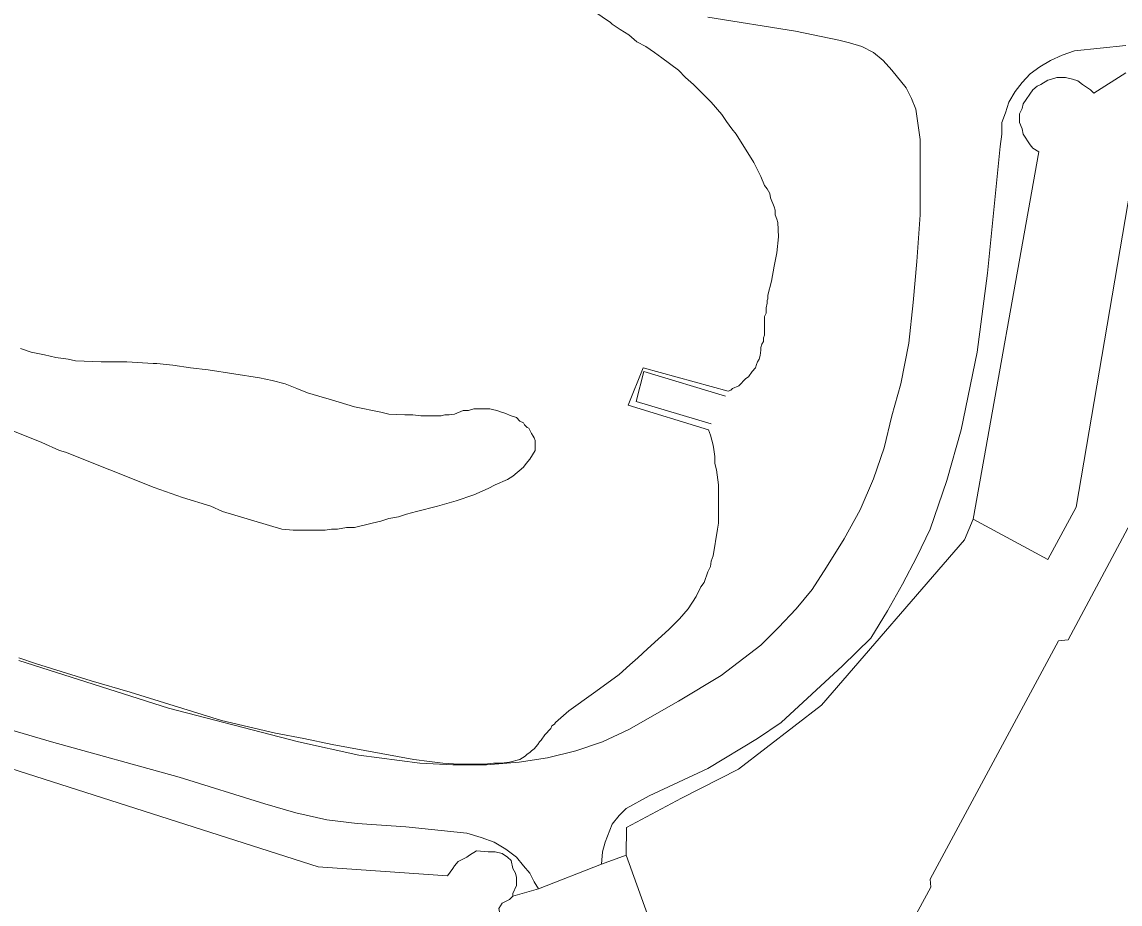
# Model space of a CAD drawing. Extents: x 528790 to 529292, y 179350 to 179856.
# Drawn here: x 528898.3 to 528960.3, y 179435.2 to 179484.9 of the extents above; entities that cross this region are included whole.
import ezdxf

# ---------------------------------------------------------------- set-up
doc = ezdxf.new("R2010")
doc.units = 0
doc.header["$LTSCALE"] = 0.6
doc.layers.add('1', color=7, linetype='Continuous', lineweight=13)
doc.layers.add('2', color=7, linetype='Continuous', lineweight=13)

msp = doc.modelspace()

# ---------------------------------------------------------------- linework, layer by layer
at = {"layer": '1'}
for points in [[(528937.05, 179461.9), (528932.5, 179463.3), (528933.35, 179465.4), (528938.15, 179464.1), (528938.3, 179464.15), (528938.4, 179464.25), (528938.75, 179464.4), (528939.15, 179464.8), (528939.3, 179464.9), (528939.5, 179465.2), (528939.7, 179465.4), (528939.75, 179465.6), (528939.8, 179465.75), (528939.9, 179465.9), (528939.95, 179466.1), (528940, 179466.4), (528940, 179466.55), (528940.05, 179466.75), (528940.15, 179466.9), (528940.15, 179467.1), (528940.2, 179467.25), (528940.2, 179468.3), (528940.3, 179468.5), (528940.3, 179468.8), (528940.35, 179469.05), (528940.35, 179469.2), (528940.4, 179469.3), (528940.4, 179469.5), (528940.6, 179470.3), (528940.75, 179471.15), (528940.9, 179471.9), (528941, 179472.8), (528940.95, 179473.6), (528940.9, 179473.8), (528940.8, 179474.05), (528940.8, 179474.3), (528940.75, 179474.5), (528940.55, 179475), (528940.5, 179475.25), (528940.35, 179475.5), (528940.2, 179475.7), (528940, 179476.2), (528939.6, 179477), (528938.6, 179478.6), (528938.35, 179478.9), (528938.05, 179479.3), (528937.8, 179479.7), (528937.2, 179480.4), (528936.2, 179481.4), (528935.75, 179481.8), (528935.35, 179482.2), (528934.4, 179482.9), (528934, 179483.2), (528933.5, 179483.55), (528933, 179483.8), (528932.55, 179484.2), (528932.05, 179484.5), (528931.6, 179484.8), (528931.5, 179484.9), (528930.05, 179485.9)], [(528898.1, 179448.9), (528906.55, 179446.2), (528913.9, 179444.3), (528917.3, 179443.55), (528920.75, 179443.1), (528922.6, 179443), (528924.5, 179443), (528926.35, 179443.15), (528927.95, 179443.4), (528929.55, 179443.8), (528931.05, 179444.3), (528932.55, 179445), (528935.35, 179446.6), (528937.75, 179448.05), (528940, 179449.75), (528941, 179450.75), (528942, 179451.8), (528942.9, 179452.9), (528943.7, 179454.15), (528944.7, 179455.75), (528945.6, 179457.4), (528946.35, 179459.15), (528946.95, 179460.9), (528947.4, 179462.7), (528947.9, 179464.5), (528948.35, 179466.8), (528948.6, 179469.1), (528948.8, 179471.4), (528949, 179474.05), (528949, 179478.3), (528948.75, 179480), (528948.5, 179480.6), (528948.2, 179481.2), (528947.4, 179482.2), (528946.9, 179482.75), (528946.35, 179483.2), (528945.7, 179483.55), (528945, 179483.75), (528944.4, 179483.9), (528941.95, 179484.4), (528937, 179485.2)], [(528937, 179485.2), (528941.95, 179484.4), (528944.4, 179483.9), (528945, 179483.75), (528945.7, 179483.55), (528946.35, 179483.2), (528946.9, 179482.75), (528947.4, 179482.2), (528948.2, 179481.2), (528948.5, 179480.6), (528948.75, 179480), (528949, 179478.3), (528949, 179474.05), (528948.8, 179471.4), (528948.6, 179469.1), (528948.35, 179466.8), (528947.9, 179464.5), (528947.4, 179462.7), (528946.95, 179460.9), (528946.35, 179459.15), (528945.6, 179457.4), (528944.7, 179455.75), (528943.7, 179454.15), (528942.9, 179452.9), (528942, 179451.8), (528941, 179450.75), (528940, 179449.75), (528937.75, 179448.05), (528935.35, 179446.6), (528932.55, 179445), (528931.05, 179444.3), (528929.55, 179443.8), (528927.95, 179443.4), (528926.35, 179443.15), (528924.5, 179443), (528922.6, 179443), (528920.75, 179443.1), (528917.3, 179443.55), (528913.9, 179444.3), (528906.55, 179446.2), (528898.1, 179448.9)], [(528895, 179445.75), (528899.95, 179444.3), (528907.15, 179442.3), (528912, 179440.8), (528913.75, 179440.3), (528915.5, 179439.9), (528917.2, 179439.7), (528919.95, 179439.5), (528923.4, 179439.15), (528924.2, 179438.9), (528924.95, 179438.65), (528925.6, 179438.25), (528926.2, 179437.8), (528926.6, 179437.3), (528926.95, 179436.9), (528927.2, 179436.4), (528927.45, 179436), (528931, 179437.4), (528931.05, 179438.1), (528931.2, 179438.65), (528931.6, 179439.65), (528932, 179440.15), (528932.4, 179440.55), (528933.7, 179441.25), (528937, 179442.8), (528939.8, 179444.5), (528941.15, 179445.4), (528944.6, 179448.6), (528946.2, 179450.15), (528947.15, 179451.7), (528948, 179453.2), (528948.8, 179454.75), (528949.55, 179456.3), (528950.5, 179459.05), (528951.3, 179461.9), (528952.2, 179466.3), (528952.8, 179470.75), (528953.5, 179477.9), (528953.6, 179478.6), (528953.6, 179479.25), (528953.8, 179479.8), (528954, 179480.4), (528954.35, 179481), (528954.75, 179481.5), (528955.2, 179482), (528955.75, 179482.4), (528956.35, 179482.75), (528957, 179483.05), (528957.7, 179483.3), (528960.6, 179483.6)], [(528960.6, 179483.6), (528957.7, 179483.3), (528957, 179483.05), (528956.35, 179482.75), (528955.75, 179482.4), (528955.2, 179482), (528954.75, 179481.5), (528954.35, 179481), (528954, 179480.4), (528953.8, 179479.8), (528953.6, 179479.25), (528953.6, 179478.6), (528953.5, 179477.9), (528952.8, 179470.75), (528952.2, 179466.3), (528951.3, 179461.9), (528950.5, 179459.05), (528949.55, 179456.3), (528948.8, 179454.75), (528948, 179453.2), (528947.15, 179451.7), (528946.2, 179450.15), (528944.6, 179448.6), (528941.15, 179445.4), (528939.8, 179444.5), (528937, 179442.8), (528933.7, 179441.25), (528932.4, 179440.55), (528932, 179440.15), (528931.6, 179439.65), (528931.2, 179438.65), (528931.05, 179438.1), (528931, 179437.4), (528932.4, 179437.9), (528932.41, 179439.47), (528935.52, 179441.13), (528938.74, 179442.76), (528943.42, 179446.38), (528951.49, 179455.7), (528951.98, 179456.87), (528955.7, 179477.6), (528955.35, 179477.8), (528955.2, 179478), (528954.8, 179478.6), (528954.75, 179478.9), (528954.6, 179479.25), (528954.6, 179479.75), (528954.75, 179480.05), (528954.8, 179480.3), (528955.35, 179481.1), (528955.6, 179481.3), (528955.8, 179481.4), (528956.2, 179481.65), (528956.4, 179481.7), (528956.7, 179481.8), (528957.2, 179481.8), (528957.6, 179481.7), (528957.9, 179481.6), (528958.15, 179481.4), (528958.6, 179481.1), (528958.8, 179480.9), (528960.6, 179482.05)], [(528960.6, 179482.05), (528958.8, 179480.9), (528958.6, 179481.1), (528958.15, 179481.4), (528957.9, 179481.6), (528957.6, 179481.7), (528957.2, 179481.8), (528956.7, 179481.8), (528956.4, 179481.7), (528956.2, 179481.65), (528955.8, 179481.4), (528955.6, 179481.3), (528955.35, 179481.1), (528954.8, 179480.3), (528954.75, 179480.05), (528954.6, 179479.75), (528954.6, 179479.25), (528954.75, 179478.9), (528954.8, 179478.6), (528955.2, 179478), (528955.35, 179477.8), (528955.7, 179477.6), (528951.98, 179456.87), (528956.2, 179454.6), (528957.8, 179457.55), (528961.15, 179477.2)], [(528968.6, 179471.1), (528957.35, 179450.05), (528956.8, 179450), (528949.55, 179436.55), (528949.6, 179436.1), (528941.48, 179421.16)], [(528898.2, 179466.5), (528898.8, 179466.3), (528899.55, 179466.15), (528900.2, 179466), (528900.9, 179465.9), (528901.3, 179465.8), (528902.75, 179465.75), (528904.2, 179465.75), (528905.7, 179465.65), (528905.9, 179465.65), (528906.8, 179465.55), (528907.8, 179465.4), (528908.8, 179465.3), (528911.7, 179464.85), (528912.4, 179464.7), (528913.15, 179464.5), (528913.8, 179464.25), (528914.4, 179464), (528915.05, 179463.8), (528915.75, 179463.6), (528917.05, 179463.2), (528918.55, 179462.9), (528919, 179462.8), (528919.9, 179462.75), (528920.35, 179462.75), (528920.8, 179462.7), (528921.95, 179462.7), (528922.15, 179462.75), (528922.4, 179462.75), (528922.7, 179462.8), (528923.2, 179463), (528923.5, 179463), (528923.8, 179463.1), (528924.7, 179463.1), (528924.85, 179463.05), (528925.1, 179463), (528925.35, 179462.9), (528925.55, 179462.85), (528925.9, 179462.7), (528926.2, 179462.6), (528926.4, 179462.4), (528926.6, 179462.3), (528926.65, 179462.2), (528926.8, 179462.05), (528926.9, 179462), (528927.05, 179461.7), (528927.15, 179461.55), (528927.2, 179461.45), (528927.25, 179461.3), (528927.25, 179460.75), (528926.95, 179460.25), (528926.75, 179460), (528926.6, 179459.8), (528926, 179459.3), (528925.7, 179459.1), (528925, 179458.8), (528924.6, 179458.6), (528923.8, 179458.25), (528922.8, 179457.9), (528921.75, 179457.6), (528920.55, 179457.3), (528920, 179457.15), (528919.55, 179457), (528919, 179456.9), (528918.55, 179456.75), (528918.05, 179456.65), (528917.05, 179456.4), (528916.6, 179456.4), (528916.1, 179456.3), (528915.75, 179456.3), (528915.4, 179456.25), (528913.6, 179456.25), (528912.95, 179456.3), (528909.6, 179457.3), (528908.95, 179457.6), (528907.35, 179458.1), (528905.75, 179458.65), (528900.75, 179460.65), (528900.4, 179460.75), (528899.4, 179461.2), (528897.4, 179462)], [(528898.1, 179449.05), (528899.1, 179448.7), (528902.2, 179447.75), (528904.4, 179447.1), (528909.55, 179445.5), (528912.6, 179444.8), (528914.2, 179444.5), (528915.8, 179444.15), (528920.4, 179443.3), (528921.3, 179443.2), (528922.05, 179443.1), (528922.95, 179443.05), (528924.4, 179443.05), (528924.9, 179443.1), (528925.35, 179443.1), (528925.8, 179443.15), (528926.4, 179443.3), (528926.7, 179443.5), (528926.8, 179443.6), (528926.95, 179443.7), (528927.05, 179443.8), (528927.2, 179443.9), (528927.4, 179444.15), (528927.5, 179444.3), (528927.6, 179444.4), (528927.8, 179444.7), (528928.15, 179445.05), (528928.2, 179445.2), (528928.35, 179445.3), (528928.4, 179445.4), (528929.15, 179446.05), (528930.55, 179447.05), (528931.3, 179447.6), (528932, 179448.1), (528932.6, 179448.65), (528933.05, 179449.05), (528933.6, 179449.55), (528934.8, 179450.65), (528935.4, 179451.25), (528935.9, 179451.8), (528936.35, 179452.5), (528936.6, 179453.05), (528936.8, 179453.3), (528937, 179453.9), (528937.15, 179454.2), (528937.2, 179454.5), (528937.3, 179454.8), (528937.55, 179456.3), (528937.6, 179456.65), (528937.6, 179458.8), (528937.5, 179459.65), (528937.4, 179460), (528937.4, 179460.4), (528937.35, 179460.8), (528937.3, 179461.05), (528937.15, 179461.6), (528937.05, 179461.9)], [(528888.7, 179445.65), (528915, 179437.25), (528922.3, 179436.75), (528922.6, 179437.15), (528922.7, 179437.3), (528922.9, 179437.55), (528923.4, 179437.8), (528923.55, 179437.9), (528923.95, 179438.15), (528924.6, 179438.1), (528925, 179438.1), (528925.4, 179438), (528925.7, 179437.8), (528925.9, 179437.6), (528926, 179437.15), (528926.15, 179436.9), (528926.2, 179436.65), (528926.2, 179436.2), (528926, 179435.75), (528926, 179435.6), (528927.45, 179436), (528927.2, 179436.4), (528926.95, 179436.9), (528926.6, 179437.3), (528926.2, 179437.8), (528925.6, 179438.25), (528924.95, 179438.65), (528924.2, 179438.9), (528923.4, 179439.15), (528919.95, 179439.5), (528917.2, 179439.7), (528915.5, 179439.9), (528913.75, 179440.3), (528912, 179440.8), (528907.15, 179442.3), (528899.95, 179444.3), (528895, 179445.75)], [(528925.2, 179434.9), (528925.4, 179435.2), (528925.8, 179435.4), (528926, 179435.6), (528926, 179435.75), (528926.2, 179436.2), (528926.2, 179436.65), (528926.15, 179436.9), (528926, 179437.15), (528925.9, 179437.6), (528925.7, 179437.8), (528925.4, 179438), (528925, 179438.1), (528924.6, 179438.1), (528923.95, 179438.15), (528923.55, 179437.9), (528923.4, 179437.8), (528922.9, 179437.55), (528922.7, 179437.3), (528922.6, 179437.15), (528922.3, 179436.75), (528915, 179437.25), (528888.7, 179445.65)]]:
    msp.add_lwpolyline(points, dxfattribs=at)
for points in [[(528971.05, 179473.6), (528970.6, 179479), (528961.15, 179477.2), (528957.8, 179457.55), (528956.2, 179454.6), (528951.98, 179456.87), (528951.49, 179455.7), (528943.42, 179446.38), (528938.74, 179442.76), (528935.52, 179441.13), (528932.41, 179439.47), (528932.4, 179437.9), (528937.76, 179423), (528941.48, 179421.16), (528949.6, 179436.1), (528949.55, 179436.55), (528956.8, 179450), (528957.35, 179450.05), (528968.6, 179471.1), (528969.6, 179470.75)], [(528925.13, 179427.62), (528926.15, 179426.97), (528927.24, 179429.12), (528933.83, 179425.88), (528936.2, 179419.51), (528935.13, 179417.47), (528936, 179417), (528935.75, 179416.55), (528938.2, 179415.15), (528938.4, 179415.5), (528941.48, 179421.16), (528937.76, 179423), (528932.4, 179437.9), (528931, 179437.4), (528927.45, 179436), (528926, 179435.6), (528925.8, 179435.4), (528925.4, 179435.2), (528925.2, 179434.9), (528925.4, 179434), (528926.75, 179434.4), (528927.75, 179431.8), (528925.7, 179431), (528926.3, 179429.6)]]:
    msp.add_lwpolyline(points, close=True, dxfattribs=at)
at = {"layer": '2'}
for p, q in [((528931, 179437.4), (528932.4, 179437.9)), ((528927.45, 179436), (528931, 179437.4)), ((528926, 179435.6), (528927.45, 179436))]:
    msp.add_line(p, q, dxfattribs=at)
for points in [[(528940.95, 179473.6), (528940.9, 179473.8), (528940.8, 179474.05), (528940.8, 179474.3), (528940.75, 179474.5), (528940.55, 179475), (528940.5, 179475.25), (528940.35, 179475.5), (528940.2, 179475.7), (528940, 179476.2), (528939.6, 179477), (528938.6, 179478.6), (528938.35, 179478.9), (528938.05, 179479.3), (528937.8, 179479.7), (528937.2, 179480.4), (528936.2, 179481.4), (528935.75, 179481.8), (528935.35, 179482.2), (528934.4, 179482.9), (528934, 179483.2), (528933.5, 179483.55), (528933, 179483.8), (528932.55, 179484.2), (528932.05, 179484.5), (528931.6, 179484.8), (528931.5, 179484.9), (528930.05, 179485.9)], [(528937, 179485.2), (528941.95, 179484.4), (528944.4, 179483.9), (528945, 179483.75), (528945.7, 179483.55), (528946.35, 179483.2), (528946.9, 179482.75), (528947.4, 179482.2), (528948.2, 179481.2), (528948.5, 179480.6), (528948.75, 179480), (528949, 179478.3), (528949, 179474.05), (528948.8, 179471.4), (528948.6, 179469.1), (528948.35, 179466.8), (528947.9, 179464.5), (528947.4, 179462.7), (528946.95, 179460.9), (528946.35, 179459.15), (528945.6, 179457.4), (528944.7, 179455.75), (528943.7, 179454.15), (528942.9, 179452.9), (528942, 179451.8), (528941, 179450.75), (528940, 179449.75), (528937.75, 179448.05), (528935.35, 179446.6), (528932.55, 179445), (528931.05, 179444.3), (528929.55, 179443.8), (528927.95, 179443.4), (528926.35, 179443.15), (528924.5, 179443), (528922.6, 179443), (528920.75, 179443.1), (528917.3, 179443.55), (528913.9, 179444.3), (528906.55, 179446.2), (528898.1, 179448.9)], [(528960.6, 179483.6), (528957.7, 179483.3), (528957, 179483.05), (528956.35, 179482.75), (528955.75, 179482.4), (528955.2, 179482), (528954.75, 179481.5), (528954.35, 179481), (528954, 179480.4), (528953.8, 179479.8), (528953.6, 179479.25), (528953.6, 179478.6), (528953.5, 179477.9), (528952.8, 179470.75), (528952.2, 179466.3), (528951.3, 179461.9), (528950.5, 179459.05), (528949.55, 179456.3), (528948.8, 179454.75), (528948, 179453.2), (528947.15, 179451.7), (528946.2, 179450.15), (528944.6, 179448.6), (528941.15, 179445.4), (528939.8, 179444.5), (528937, 179442.8), (528933.7, 179441.25), (528932.4, 179440.55), (528932, 179440.15), (528931.6, 179439.65), (528931.2, 179438.65), (528931.05, 179438.1), (528931, 179437.4)], [(528960.6, 179482.05), (528958.8, 179480.9), (528958.6, 179481.1), (528958.15, 179481.4), (528957.9, 179481.6), (528957.6, 179481.7), (528957.2, 179481.8), (528956.7, 179481.8), (528956.4, 179481.7), (528956.2, 179481.65), (528955.8, 179481.4), (528955.6, 179481.3), (528955.35, 179481.1), (528954.8, 179480.3), (528954.75, 179480.05), (528954.6, 179479.75), (528954.6, 179479.25), (528954.75, 179478.9), (528954.8, 179478.6), (528955.2, 179478), (528955.35, 179477.8), (528955.7, 179477.6), (528951.98, 179456.87)], [(528951.98, 179456.87), (528956.2, 179454.6), (528957.8, 179457.55), (528961.15, 179477.2), (528970.6, 179479)], [(528932.6, 179448.65), (528933.05, 179449.05), (528933.6, 179449.55), (528934.8, 179450.65), (528935.4, 179451.25), (528935.9, 179451.8), (528936.35, 179452.5), (528936.6, 179453.05), (528936.8, 179453.3), (528937, 179453.9), (528937.15, 179454.2), (528937.2, 179454.5), (528937.3, 179454.8), (528937.55, 179456.3), (528937.6, 179456.65), (528937.6, 179458.8), (528937.5, 179459.65), (528937.4, 179460), (528937.4, 179460.4), (528937.35, 179460.8), (528937.3, 179461.05), (528937.15, 179461.6), (528937.05, 179461.9), (528932.5, 179463.3), (528933.35, 179465.4), (528938.15, 179464.1), (528938.3, 179464.15), (528938.4, 179464.25), (528938.75, 179464.4), (528939.15, 179464.8), (528939.3, 179464.9), (528939.5, 179465.2), (528939.7, 179465.4), (528939.75, 179465.6), (528939.8, 179465.75), (528939.9, 179465.9), (528939.95, 179466.1), (528940, 179466.4), (528940, 179466.55), (528940.05, 179466.75), (528940.15, 179466.9), (528940.15, 179467.1), (528940.2, 179467.25), (528940.2, 179468.3), (528940.3, 179468.5), (528940.3, 179468.8), (528940.35, 179469.05), (528940.35, 179469.2), (528940.4, 179469.3), (528940.4, 179469.5), (528940.6, 179470.3), (528940.75, 179471.15), (528940.9, 179471.9), (528941, 179472.8), (528940.95, 179473.6)], [(528941.48, 179421.16), (528949.6, 179436.1), (528949.55, 179436.55), (528956.8, 179450), (528957.35, 179450.05), (528968.6, 179471.1), (528969.6, 179470.75), (528971.05, 179473.6)], [(528927.25, 179461.3), (528927.2, 179461.45), (528927.15, 179461.55), (528927.05, 179461.7), (528926.9, 179462), (528926.8, 179462.05), (528926.65, 179462.2), (528926.6, 179462.3), (528926.4, 179462.4), (528926.2, 179462.6), (528925.9, 179462.7), (528925.55, 179462.85), (528925.35, 179462.9), (528925.1, 179463), (528924.85, 179463.05), (528924.7, 179463.1), (528923.8, 179463.1), (528923.5, 179463), (528923.2, 179463), (528922.7, 179462.8), (528922.4, 179462.75), (528922.15, 179462.75), (528921.95, 179462.7), (528920.8, 179462.7), (528920.35, 179462.75), (528919.9, 179462.75), (528919, 179462.8), (528918.55, 179462.9), (528917.05, 179463.2), (528915.75, 179463.6), (528915.05, 179463.8), (528914.4, 179464), (528913.8, 179464.25), (528913.15, 179464.5), (528912.4, 179464.7), (528911.7, 179464.85), (528908.8, 179465.3), (528907.8, 179465.4), (528906.8, 179465.55), (528905.9, 179465.65), (528905.7, 179465.65), (528904.2, 179465.75), (528902.75, 179465.75), (528901.3, 179465.8), (528900.9, 179465.9), (528900.2, 179466), (528899.55, 179466.15), (528898.8, 179466.3), (528898.2, 179466.5)], [(528938, 179463.8), (528933.4, 179465.2), (528932.95, 179463.5), (528937.2, 179462.25)], [(528897.4, 179462), (528899.4, 179461.2), (528900.4, 179460.75), (528900.75, 179460.65), (528905.75, 179458.65), (528907.35, 179458.1), (528908.95, 179457.6), (528909.6, 179457.3)], [(528909.6, 179457.3), (528912.95, 179456.3), (528913.6, 179456.25), (528915.4, 179456.25), (528915.75, 179456.3), (528916.1, 179456.3), (528916.6, 179456.4), (528917.05, 179456.4), (528918.05, 179456.65), (528918.55, 179456.75), (528919, 179456.9), (528919.55, 179457), (528920, 179457.15), (528920.55, 179457.3), (528921.75, 179457.6), (528922.8, 179457.9), (528923.8, 179458.25), (528924.6, 179458.6), (528925, 179458.8), (528925.7, 179459.1), (528926, 179459.3), (528926.6, 179459.8), (528926.75, 179460), (528926.95, 179460.25), (528927.25, 179460.75), (528927.25, 179461.3)], [(528951.98, 179456.87), (528951.49, 179455.7), (528943.42, 179446.38), (528938.74, 179442.76), (528935.52, 179441.13), (528932.41, 179439.47), (528932.4, 179437.9)], [(528898.1, 179449.05), (528899.1, 179448.7), (528902.2, 179447.75), (528904.4, 179447.1), (528909.55, 179445.5), (528912.6, 179444.8), (528914.2, 179444.5), (528915.8, 179444.15), (528920.4, 179443.3), (528921.3, 179443.2), (528922.05, 179443.1), (528922.95, 179443.05), (528924.4, 179443.05), (528924.9, 179443.1), (528925.35, 179443.1), (528925.8, 179443.15), (528926.4, 179443.3), (528926.7, 179443.5), (528926.8, 179443.6), (528926.95, 179443.7), (528927.05, 179443.8), (528927.2, 179443.9), (528927.4, 179444.15), (528927.5, 179444.3), (528927.6, 179444.4), (528927.8, 179444.7), (528928.15, 179445.05), (528928.2, 179445.2), (528928.35, 179445.3), (528928.4, 179445.4), (528929.15, 179446.05), (528930.55, 179447.05), (528931.3, 179447.6), (528932, 179448.1), (528932.6, 179448.65)], [(528927.45, 179436), (528927.2, 179436.4), (528926.95, 179436.9), (528926.6, 179437.3), (528926.2, 179437.8), (528925.6, 179438.25), (528924.95, 179438.65), (528924.2, 179438.9), (528923.4, 179439.15), (528919.95, 179439.5), (528917.2, 179439.7), (528915.5, 179439.9), (528913.75, 179440.3), (528912, 179440.8), (528907.15, 179442.3), (528899.95, 179444.3), (528895, 179445.75)], [(528888.7, 179445.65), (528915, 179437.25), (528922.3, 179436.75), (528922.6, 179437.15), (528922.7, 179437.3), (528922.9, 179437.55), (528923.4, 179437.8), (528923.55, 179437.9), (528923.95, 179438.15), (528924.6, 179438.1), (528925, 179438.1), (528925.4, 179438), (528925.7, 179437.8), (528925.9, 179437.6), (528926, 179437.15), (528926.15, 179436.9), (528926.2, 179436.65), (528926.2, 179436.2), (528926, 179435.75), (528926, 179435.6)], [(528941.48, 179421.16), (528937.76, 179423), (528932.4, 179437.9)], [(528926, 179435.6), (528925.8, 179435.4), (528925.4, 179435.2), (528925.2, 179434.9), (528925.4, 179434), (528926.75, 179434.4), (528927.75, 179431.8), (528925.7, 179431), (528926.3, 179429.6), (528925.13, 179427.62)]]:
    msp.add_lwpolyline(points, dxfattribs=at)

doc.saveas('drawing.dxf')
